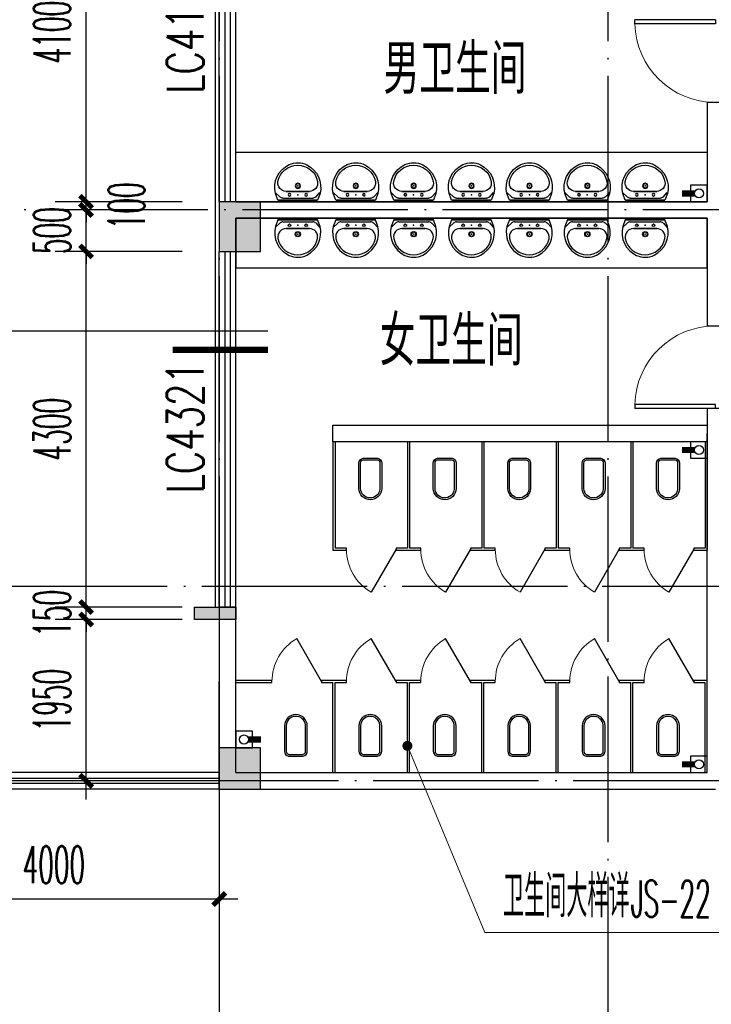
# Model space of a CAD drawing. Extents: x 1779708 to 7299578, y -1121471 to 88434.
# Tile 353 of 656: x 4707504 to 4715867, y -1050643 to -1038743. Entities that reach past the tile are written whole.
import ezdxf

# ---------------------------------------------------------------- set-up
doc = ezdxf.new("R2010")
doc.units = 0
doc.header["$LTSCALE"] = 1000
doc.header["$MEASUREMENT"] = 0
doc.linetypes.add('DASH', pattern=[0.35, 0.25, -0.1])
doc.linetypes.add('DOTE', pattern=[2.42, 2, -0.2, 0.02, -0.2])
doc.layers.get('0').update_dxf_attribs({"linetype": 'CONTINUOUS'})
doc.layers.get('Defpoints').update_dxf_attribs({"linetype": 'CONTINUOUS'})
for name, color, linetype in [('11111111111111111111111111111', 50, 'DASH'), ('DIM_IDEN', 3, 'CONTINUOUS'), ('DIM_污水', 3, 'CONTINUOUS'), ('DOTE', 1, 'DOTE'), ('LATRINE', 6, 'CONTINUOUS'), ('LVTRY', 6, 'CONTINUOUS'), ('P_PS_DIM', 1, 'CONTINUOUS'), ('PIPE-污水', 2, 'CONTINUOUS'), ('PUB_DIM', 3, 'CONTINUOUS'), ('PUB_TEXT', 7, 'CONTINUOUS'), ('SPACE', 7, 'CONTINUOUS'), ('WALL', 255, 'CONTINUOUS'), ('WINDOW', 2, 'CONTINUOUS'), ('WINDOW_TEXT', 7, 'CONTINUOUS'), ('修改', 6, 'CONTINUOUS'), ('墙柱', 2, 'CONTINUOUS'), ('室外构件', 4, 'CONTINUOUS'), ('栏杆', 6, 'CONTINUOUS'), ('看线', 3, 'CONTINUOUS')]:
    doc.layers.add(name, color=color, linetype=linetype)
doc.layers.add('DIM_ELEV', color=3, linetype='CONTINUOUS', lineweight=13)
doc.styles.add('_TCH_DIM', font='SIMPLEX.shx', dxfattribs={"width": 0.7, "bigfont": 'GBCBIG.shx'})
doc.styles.add('_TCH_DIM_T3', font='SIMPLEX.shx', dxfattribs={"width": 0.494118, "bigfont": 'GBCBIG.shx'})
doc.styles.add('_TCH_SPACE', font='SIMPLEX', dxfattribs={"height": 5, "bigfont": 'GBCBIG'})
doc.styles.add('_TCH_WINDOW', font='SIMPLEX', dxfattribs={"height": 3.5, "bigfont": 'GBCBIG'})
doc.dimstyles.new('_TCH_ARCH&&150', dxfattribs={"dimtxt": 446.25, "dimasz": 150, "dimexe": 375, "dimexo": 450, "dimgap": 189.375, "dimtad": 1, "dimdec": 0, "dimzin": 0, "dimdsep": 46, "dimtxsty": '_TCH_DIM_T3', "dimblk": 'ARCHTICK', "dimcen": 0.09, "dimdle": 225, "dimclrt": 7, "dimazin": 2, "dimtfac": 1, "dimtdec": 0, "dimtix": 1, "dimtmove": 2, "dimatfit": 3, "dimfxl": 250, "dimtolj": 1, "dimtzin": 0, "dimarcsym": 0})

# ---------------------------------------------------------------- blocks, each defined once
blk = doc.blocks.new('A$C159220C3')
at = {"layer": 'DOTE'}
for p, q in [((17600, 149200), (17600, 7200)), ((22300, 149200), (22300, 7200)), ((34400, 29000), (7200, 29000)), ((36330, 24450), (7200, 24450)), ((86800, 22100), (7200, 22100))]:
    blk.add_line(p, q, dxfattribs=at)
blk = doc.blocks.new('A$C606A0922')
at = {"layer": '墙柱'}
h = blk.add_hatch(color=256, dxfattribs=at)
h.paths.add_polyline_path([(24950, 87000), (25450, 87000), (25450, 87500), (24950, 87500)])
h.paths.add_polyline_path([(66900, 125200), (67500, 125200), (67500, 124600), (66900, 124600)])
h.paths.add_polyline_path([(16600, 125200), (17100, 125200), (17100, 124700), (16600, 124700)])
h.paths.add_polyline_path([(27130, 122900), (27130, 122600), (26430, 122600), (26430, 122900)])
h.paths.add_polyline_path([(54500, 138000), (55000, 138000), (55000, 137500), (54500, 137500)])
h.paths.add_polyline_path([(16600, 87000), (17100, 87000), (17100, 87500), (16600, 87500)])
h.paths.add_polyline_path([(42000, 96300), (42500, 96300), (42500, 96800), (42000, 96800)])
h.paths.add_polyline_path([(58500, 105100), (59000, 105100), (59000, 105600), (58500, 105600)])
h.paths.add_polyline_path([(13000, 93250), (13500, 93250), (13500, 93750), (13000, 93750)])
h.paths.add_polyline_path([(66700, 100900), (67200, 100900), (67200, 101400), (66700, 101400)])
h.paths.add_polyline_path([(20700, 118600), (21200, 118600), (21200, 118100), (20700, 118100)])
h.paths.add_polyline_path([(20700, 112000), (21200, 112000), (21200, 111500), (20700, 111500)])
h.paths.add_polyline_path([(13000, 106150), (13500, 106150), (13500, 105650), (13000, 105650)])
h.paths.add_polyline_path([(20700, 99800), (21200, 99800), (21200, 100300), (20700, 100300)])
h.paths.add_polyline_path([(13000, 87000), (13500, 87000), (13500, 87500), (13000, 87500)])
h.paths.add_polyline_path([(74900, 125200), (75600, 125200), (75600, 124600), (74900, 124600)])
h.paths.add_polyline_path([(54900, 113500), (54400, 113500), (54400, 113000), (54900, 113000)])
h.paths.add_polyline_path([(74900, 96300), (75600, 96300), (75600, 96800), (74900, 96800)])
h.paths.add_polyline_path([(500, 93250), (1000, 93250), (1000, 93750), (500, 93750)])
h.paths.add_polyline_path([(500, 106150), (1000, 106150), (1000, 105650), (500, 105650)])
h.paths.add_polyline_path([(8400, 125200), (8900, 125200), (8900, 124700), (8400, 124700)])
h.paths.add_polyline_path([(66900, 113600), (67500, 113600), (67500, 113000), (66900, 113000)])
h.paths.add_polyline_path([(74900, 113000), (75600, 113000), (75600, 113600), (74900, 113600)])
h.paths.add_polyline_path([(58500, 113000), (59100, 113000), (59100, 113600), (58500, 113600)])
h.paths.add_polyline_path([(66700, 105100), (67200, 105100), (67200, 105600), (66700, 105600)])
h.paths.add_polyline_path([(54400, 105100), (54900, 105100), (54900, 105600), (54400, 105600)])
h.paths.add_polyline_path([(50150, 125200), (50650, 125200), (50650, 124700), (50150, 124700)])
h.paths.add_polyline_path([(46200, 87000), (46700, 87000), (46700, 87500), (46200, 87500)])
h.paths.add_polyline_path([(42500, 99800), (42000, 99800), (42000, 100300), (42500, 100300)])
h.paths.add_polyline_path([(42500, 87000), (42000, 87000), (42000, 87500), (42500, 87500)])
h.paths.add_polyline_path([(24900, 99800), (25400, 99800), (25400, 100300), (24900, 100300)])
h.paths.add_polyline_path([(20700, 106150), (21200, 106150), (21200, 105650), (20700, 105650)])
h.paths.add_polyline_path([(13000, 100300), (13500, 100300), (13500, 99800), (13000, 99800)])
h.paths.add_polyline_path([(16600, 112000), (17100, 112000), (17100, 111500), (16600, 111500)])
h.paths.add_polyline_path([(8200, 112000), (8700, 112000), (8700, 111500), (8200, 111500)])
h.paths.add_polyline_path([(500, 112000), (1000, 112000), (1000, 111500), (500, 111500)])
h.paths.add_polyline_path([(16600, 118600), (17100, 118600), (17100, 118100), (16600, 118100)])
h.paths.add_polyline_path([(8400, 118700), (8900, 118700), (8900, 118100), (8400, 118100)])
h.paths.add_polyline_path([(74900, 99500), (75600, 99500), (75600, 100000), (74900, 100000)])
h.paths.add_polyline_path([(75100, 87000), (75600, 87000), (75600, 87500), (75100, 87500)])
h.paths.add_polyline_path([(66900, 96200), (67500, 96200), (67500, 96800), (66900, 96800)])
h.paths.add_polyline_path([(66950, 87000), (67450, 87000), (67450, 87500), (66950, 87500)])
h.paths.add_polyline_path([(58500, 96200), (59100, 96200), (59100, 96800), (58500, 96800)])
h.paths.add_polyline_path([(58550, 87000), (59050, 87000), (59050, 87500), (58550, 87500)])
h.paths.add_polyline_path([(50150, 99800), (50650, 99800), (50650, 100300), (50150, 100300)])
h.paths.add_polyline_path([(50150, 96300), (50650, 96300), (50650, 96800), (50150, 96800)])
h.paths.add_polyline_path([(50150, 87000), (50650, 87000), (50650, 87500), (50150, 87500)])
h.paths.add_polyline_path([(33100, 99800), (33600, 99800), (33600, 100300), (33100, 100300)])
h.paths.add_polyline_path([(33100, 96300), (33600, 96300), (33600, 96800), (33100, 96800)])
h.paths.add_polyline_path([(24900, 96300), (25400, 96300), (25400, 96800), (24900, 96800)])
h.paths.add_polyline_path([(500, 99800), (1000, 99800), (1000, 100300), (500, 100300)])
h.paths.add_polyline_path([(16600, 96300), (17100, 96300), (17100, 96800), (16600, 96800)])
h.paths.add_polyline_path([(33100, 87000), (33600, 87000), (33600, 87500), (33100, 87500)])
h.paths.add_polyline_path([(500, 87000), (1000, 87000), (1000, 87500), (500, 87500)])
h.paths.add_polyline_path([(74900, 128700), (75600, 128700), (75600, 128200), (74900, 128200)])
h.paths.add_polyline_path([(74900, 138000), (75600, 138000), (75600, 137500), (74900, 137500)])
h.paths.add_polyline_path([(66950, 128700), (67450, 128700), (67450, 128200), (66950, 128200)])
h.paths.add_polyline_path([(66950, 138000), (67450, 138000), (67450, 137500), (66950, 137500)])
h.paths.add_polyline_path([(58500, 125200), (59100, 125200), (59100, 124600), (58500, 124600)])
h.paths.add_polyline_path([(58550, 128700), (59050, 128700), (59050, 128200), (58550, 128200)])
h.paths.add_polyline_path([(58550, 138000), (59050, 138000), (59050, 137500), (58550, 137500)])
h.paths.add_polyline_path([(50150, 128700), (50650, 128700), (50650, 128200), (50150, 128200)])
h.paths.add_polyline_path([(50150, 138000), (50650, 138000), (50650, 137500), (50150, 137500)])
h.paths.add_polyline_path([(42000, 125200), (42500, 125200), (42500, 124700), (42000, 124700)])
h.paths.add_polyline_path([(42000, 128700), (42500, 128700), (42500, 128200), (42000, 128200)])
h.paths.add_polyline_path([(33100, 125200), (33600, 125200), (33600, 124700), (33100, 124700)])
h.paths.add_polyline_path([(25060, 125200), (25660, 125200), (25660, 124800), (25060, 124800)])
h.paths.add_polyline_path([(33100, 128700), (33600, 128700), (33600, 128200), (33100, 128200)])
h.paths.add_polyline_path([(24950, 128700), (25450, 128700), (25450, 128200), (24950, 128200)])
h.paths.add_polyline_path([(0, 125500), (700, 125500), (700, 125000), (0, 125000)])
h.paths.add_polyline_path([(0, 128700), (700, 128700), (700, 128200), (0, 128200)])
h.paths.add_polyline_path([(8150, 128700), (8650, 128700), (8650, 128200), (8150, 128200)])
h.paths.add_polyline_path([(16550, 128700), (17050, 128700), (17050, 128200), (16550, 128200)])
h.paths.add_polyline_path([(42000, 138000), (42500, 138000), (42500, 137500), (42000, 137500)])
h.paths.add_polyline_path([(33100, 138000), (33600, 138000), (33600, 137500), (33100, 137500)])
h.paths.add_polyline_path([(24950, 138000), (25450, 138000), (25450, 137500), (24950, 137500)])
h.paths.add_polyline_path([(16550, 138000), (17050, 138000), (17050, 137500), (16550, 137500)])
h.paths.add_polyline_path([(8150, 138000), (8650, 138000), (8650, 137500), (8150, 137500)])
h.paths.add_polyline_path([(0, 138000), (500, 138000), (500, 137500), (0, 137500)])
h.paths.add_polyline_path([(24950, 51000), (25450, 51000), (25450, 50500), (24950, 50500)])
h.paths.add_polyline_path([(66900, 12800), (67500, 12800), (67500, 13400), (66900, 13400)])
h.paths.add_polyline_path([(16600, 12800), (17100, 12800), (17100, 13300), (16600, 13300)])
h.paths.add_polyline_path([(27130, 15100), (27130, 15400), (26430, 15400), (26430, 15100)])
h.paths.add_polyline_path([(54500, 0), (55000, 0), (55000, 500), (54500, 500)])
h.paths.add_polyline_path([(16600, 51000), (17100, 51000), (17100, 50500), (16600, 50500)])
h.paths.add_polyline_path([(42000, 41700), (42500, 41700), (42500, 41200), (42000, 41200)])
h.paths.add_polyline_path([(58500, 32900), (59000, 32900), (59000, 32400), (58500, 32400)])
h.paths.add_polyline_path([(13000, 44750), (13500, 44750), (13500, 44250), (13000, 44250)])
h.paths.add_polyline_path([(66700, 37100), (67200, 37100), (67200, 36600), (66700, 36600)])
h.paths.add_polyline_path([(20700, 19400), (21200, 19400), (21200, 19900), (20700, 19900)])
h.paths.add_polyline_path([(20700, 26000), (21200, 26000), (21200, 26500), (20700, 26500)])
h.paths.add_polyline_path([(13000, 31850), (13500, 31850), (13500, 32350), (13000, 32350)])
h.paths.add_polyline_path([(20700, 38200), (21200, 38200), (21200, 37700), (20700, 37700)])
h.paths.add_polyline_path([(13000, 51000), (13500, 51000), (13500, 50500), (13000, 50500)])
h.paths.add_polyline_path([(74900, 12800), (75600, 12800), (75600, 13400), (74900, 13400)])
h.paths.add_polyline_path([(54900, 24500), (54400, 24500), (54400, 25000), (54900, 25000)])
h.paths.add_polyline_path([(74900, 41700), (75600, 41700), (75600, 41200), (74900, 41200)])
h.paths.add_polyline_path([(500, 44750), (1000, 44750), (1000, 44250), (500, 44250)])
h.paths.add_polyline_path([(500, 31850), (1000, 31850), (1000, 32350), (500, 32350)])
h.paths.add_polyline_path([(8400, 12800), (8900, 12800), (8900, 13300), (8400, 13300)])
h.paths.add_polyline_path([(66900, 24400), (67500, 24400), (67500, 25000), (66900, 25000)])
h.paths.add_polyline_path([(74900, 25000), (75600, 25000), (75600, 24400), (74900, 24400)])
h.paths.add_polyline_path([(58500, 25000), (59100, 25000), (59100, 24400), (58500, 24400)])
h.paths.add_polyline_path([(66700, 32900), (67200, 32900), (67200, 32400), (66700, 32400)])
h.paths.add_polyline_path([(54400, 32900), (54900, 32900), (54900, 32400), (54400, 32400)])
h.paths.add_polyline_path([(50150, 12800), (50650, 12800), (50650, 13300), (50150, 13300)])
h.paths.add_polyline_path([(46200, 51000), (46700, 51000), (46700, 50500), (46200, 50500)])
h.paths.add_polyline_path([(42500, 38200), (42000, 38200), (42000, 37700), (42500, 37700)])
h.paths.add_polyline_path([(42500, 51000), (42000, 51000), (42000, 50500), (42500, 50500)])
h.paths.add_polyline_path([(24900, 38200), (25400, 38200), (25400, 37700), (24900, 37700)])
h.paths.add_polyline_path([(20700, 31850), (21200, 31850), (21200, 32350), (20700, 32350)])
h.paths.add_polyline_path([(13000, 37700), (13500, 37700), (13500, 38200), (13000, 38200)])
h.paths.add_polyline_path([(16600, 26000), (17100, 26000), (17100, 26500), (16600, 26500)])
h.paths.add_polyline_path([(8200, 26000), (8700, 26000), (8700, 26500), (8200, 26500)])
h.paths.add_polyline_path([(500, 26000), (1000, 26000), (1000, 26500), (500, 26500)])
h.paths.add_polyline_path([(16600, 19400), (17100, 19400), (17100, 19900), (16600, 19900)])
h.paths.add_polyline_path([(8400, 19300), (8900, 19300), (8900, 19900), (8400, 19900)])
h.paths.add_polyline_path([(74900, 38500), (75600, 38500), (75600, 38000), (74900, 38000)])
h.paths.add_polyline_path([(75100, 51000), (75600, 51000), (75600, 50500), (75100, 50500)])
h.paths.add_polyline_path([(66900, 41800), (67500, 41800), (67500, 41200), (66900, 41200)])
h.paths.add_polyline_path([(66950, 51000), (67450, 51000), (67450, 50500), (66950, 50500)])
h.paths.add_polyline_path([(58500, 41800), (59100, 41800), (59100, 41200), (58500, 41200)])
h.paths.add_polyline_path([(58550, 51000), (59050, 51000), (59050, 50500), (58550, 50500)])
h.paths.add_polyline_path([(50150, 38200), (50650, 38200), (50650, 37700), (50150, 37700)])
h.paths.add_polyline_path([(50150, 41700), (50650, 41700), (50650, 41200), (50150, 41200)])
h.paths.add_polyline_path([(50150, 51000), (50650, 51000), (50650, 50500), (50150, 50500)])
h.paths.add_polyline_path([(33100, 38200), (33600, 38200), (33600, 37700), (33100, 37700)])
h.paths.add_polyline_path([(33100, 41700), (33600, 41700), (33600, 41200), (33100, 41200)])
h.paths.add_polyline_path([(24900, 41700), (25400, 41700), (25400, 41200), (24900, 41200)])
h.paths.add_polyline_path([(500, 38200), (1000, 38200), (1000, 37700), (500, 37700)])
h.paths.add_polyline_path([(16600, 41700), (17100, 41700), (17100, 41200), (16600, 41200)])
h.paths.add_polyline_path([(33100, 51000), (33600, 51000), (33600, 50500), (33100, 50500)])
h.paths.add_polyline_path([(500, 51000), (1000, 51000), (1000, 50500), (500, 50500)])
h.paths.add_polyline_path([(74900, 9300), (75600, 9300), (75600, 9800), (74900, 9800)])
h.paths.add_polyline_path([(74900, 0), (75600, 0), (75600, 500), (74900, 500)])
h.paths.add_polyline_path([(66950, 9300), (67450, 9300), (67450, 9800), (66950, 9800)])
h.paths.add_polyline_path([(66950, 0), (67450, 0), (67450, 500), (66950, 500)])
h.paths.add_polyline_path([(58500, 12800), (59100, 12800), (59100, 13400), (58500, 13400)])
h.paths.add_polyline_path([(58550, 9300), (59050, 9300), (59050, 9800), (58550, 9800)])
h.paths.add_polyline_path([(58550, 0), (59050, 0), (59050, 500), (58550, 500)])
h.paths.add_polyline_path([(50150, 9300), (50650, 9300), (50650, 9800), (50150, 9800)])
h.paths.add_polyline_path([(50150, 0), (50650, 0), (50650, 500), (50150, 500)])
h.paths.add_polyline_path([(42000, 12800), (42500, 12800), (42500, 13300), (42000, 13300)])
h.paths.add_polyline_path([(42000, 9300), (42500, 9300), (42500, 9800), (42000, 9800)])
h.paths.add_polyline_path([(33100, 12800), (33600, 12800), (33600, 13300), (33100, 13300)])
h.paths.add_polyline_path([(25060, 12800), (25660, 12800), (25660, 13200), (25060, 13200)])
h.paths.add_polyline_path([(33100, 9300), (33600, 9300), (33600, 9800), (33100, 9800)])
h.paths.add_polyline_path([(24950, 9300), (25450, 9300), (25450, 9800), (24950, 9800)])
h.paths.add_polyline_path([(0, 12500), (700, 12500), (700, 13000), (0, 13000)])
h.paths.add_polyline_path([(0, 9300), (700, 9300), (700, 9800), (0, 9800)])
h.paths.add_polyline_path([(8150, 9300), (8650, 9300), (8650, 9800), (8150, 9800)])
h.paths.add_polyline_path([(16550, 9300), (17050, 9300), (17050, 9800), (16550, 9800)])
h.paths.add_polyline_path([(42000, 0), (42500, 0), (42500, 500), (42000, 500)])
h.paths.add_polyline_path([(33100, 0), (33600, 0), (33600, 500), (33100, 500)])
h.paths.add_polyline_path([(24950, 0), (25450, 0), (25450, 500), (24950, 500)])
h.paths.add_polyline_path([(16550, 0), (17050, 0), (17050, 500), (16550, 500)])
h.paths.add_polyline_path([(8150, 0), (8650, 0), (8650, 500), (8150, 500)])
h.paths.add_polyline_path([(0, 0), (500, 0), (500, 500), (0, 500)])
for points in [[(8400, 19300), (8900, 19300), (8900, 19900), (8400, 19900)], [(8400, 12800), (8900, 12800), (8900, 13300), (8400, 13300)]]:
    blk.add_lwpolyline(points, close=True, dxfattribs=at)
blk = doc.blocks.new('a1')
at = {"layer": '11111111111111111111111111111'}
for p, q in [((59122, 49136), (59122, 48936)), ((59322, 49136), (59122, 49136)), ((59322, 48936), (59322, 49136)), ((59122, 48936), (59322, 48936))]:
    blk.add_line(p, q, dxfattribs=at)
blk = doc.blocks.new('$TCHSYS$APDOOR2D')
blk.add_line((0.5, 0), (0, 0.866))
at = {"lineweight": 13}
blk.add_arc((0.5, 0), 1, 120, 180, dxfattribs=at)
blk = doc.blocks.new('$lvtry$00000178')
at = {"color": 0}
for p, q in [((-238, 0), (238, 0)), ((-214, -36), (-272, -91)), ((-180, -23), (180, -23)), ((-142, -105), (140, -105)), ((140, -105), (-142, -105)), ((216, -37), (268, -91))]:
    blk.add_line(p, q, dxfattribs=at)
blk.add_lwpolyline([(-104, -430, 0.224698), (110, -425, 0.348046), (269, -79), (239, 0), (-241, 0), (-271, -79, 0.356844)], format="xyb", close=True, dxfattribs=at)
for centre, radius in [((-100, -65), 16.3), ((100, -65), 16.3), ((1, -172), 31.6)]:
    blk.add_circle(centre, radius, dxfattribs=at)
at = {"color": 0, "lineweight": 13}
blk.add_circle((1, -172), 23, dxfattribs=at)
at = {"color": 0}
for centre, radius, start, end in [((-142, -205), 100, 90, 190.5602), ((-180, -73), 50, 90, 133.181), ((140, -205), 100, 349.4398, 90), ((180, -73), 50, 44.5607, 90), ((-1, -179), 243, 190.5602, 349.4398)]:
    blk.add_arc(centre, radius, start, end, dxfattribs=at)
for p in [(0, -65), (1, -172)]:
    blk.add_point(p, dxfattribs=at)
blk = doc.blocks.new('$WINLIB2D$00000001')
at = {"color": 0}
for points in [[(-0.5, 0.5), (-0.5, -0.5)], [(-0.5, 0.5), (0.5, 0.5)], [(0.5, -0.5), (0.5, 0.5)], [(0.5, 0.1667), (-0.5, 0.1667)], [(0.5, -0.1667), (-0.5, -0.1667)], [(-0.5, -0.5), (0.5, -0.5)]]:
    blk.add_lwpolyline(points, dxfattribs=at)
blk = doc.blocks.new('$DorLib2D$00000001')
for p, q in [((0.45, 0.975), (0.5, 0.975)), ((0.45, 0), (0.45, 0.975)), ((0.5, 0), (0.5, 0.975)), ((0.5, 0), (0.45, 0))]:
    blk.add_line(p, q)
at = {"lineweight": 13}
blk.add_arc((0.475, 0), 0.975, 91.4693, 180, dxfattribs=at)
blk = doc.blocks.new('_ArchTick')
at = {"color": 0, "linetype": 'ByBlock', "const_width": 0.4}
blk.add_lwpolyline([(-0.5, -0.5), (0.5, 0.5)], dxfattribs=at)
blk = doc.blocks.new('*D5670')
at = {"layer": 'Defpoints', "color": 0, "transparency": 16777216}
for p in [(4705917, -1047943), (4709917, -1047943), (4709917, -1049370)]:
    blk.add_point(p, dxfattribs=at)
at = {"layer": 'PUB_DIM', "color": 0, "lineweight": -2, "transparency": 16777216}
for p, q in [((4705917, -1048393), (4705917, -1049745)), ((4709917, -1048393), (4709917, -1049745)), ((4705692, -1049370), (4710142, -1049370))]:
    blk.add_line(p, q, dxfattribs=at)
at = {"layer": 'PUB_DIM', "color": 0, "lineweight": -2, "transparency": 16777216, "xscale": 150, "yscale": 150, "zscale": 150, "rotation": 180}
blk.add_blockref('_ArchTick', (4705917, -1049370), dxfattribs=at)
at = {"layer": 'PUB_DIM', "color": 0, "lineweight": -2, "transparency": 16777216, "xscale": 150, "yscale": 150, "zscale": 150}
blk.add_blockref('_ArchTick', (4709917, -1049370), dxfattribs=at)
at = {"layer": 'PUB_DIM', "color": 7, "transparency": 16777216, "insert": (4707917, -1048957), "char_height": 446.2, "attachment_point": 5, "style": '_TCH_DIM_T3'}
blk.add_mtext('\\A1;4000', dxfattribs=at)
blk = doc.blocks.new('*D6751')
at = {"layer": 'Defpoints', "color": 0, "transparency": 16777216}
for p in [(4708307, -1045993), (4709917, -1045993), (4709917, -1047943)]:
    blk.add_point(p, dxfattribs=at)
at = {"layer": 'PUB_DIM', "color": 0, "lineweight": -2, "transparency": 16777216}
for p, q in [((4708307, -1048168), (4708307, -1045768)), ((4709467, -1045993), (4707932, -1045993)), ((4709467, -1047943), (4707932, -1047943))]:
    blk.add_line(p, q, dxfattribs=at)
at = {"layer": 'PUB_DIM', "color": 0, "lineweight": -2, "transparency": 16777216, "xscale": 150, "yscale": 150, "zscale": 150}
for p, rotation in [((4708307, -1045993), 90), ((4708307, -1047943), 270)]:
    blk.add_blockref('_ArchTick', p, dxfattribs=dict(at, rotation=rotation))
at = {"layer": 'PUB_DIM', "color": 7, "transparency": 16777216, "insert": (4707895, -1046968), "char_height": 446.2, "attachment_point": 5, "rotation": 90, "style": '_TCH_DIM_T3'}
blk.add_mtext('\\A1;1950', dxfattribs=at)
blk = doc.blocks.new('*D6752')
at = {"layer": 'Defpoints', "color": 0, "transparency": 16777216}
for p in [(4708307, -1045843), (4709917, -1045843), (4709917, -1045993)]:
    blk.add_point(p, dxfattribs=at)
at = {"layer": 'PUB_DIM', "color": 0, "lineweight": -2, "transparency": 16777216}
for p, q in [((4708307, -1045843), (4708307, -1045693)), ((4709467, -1045843), (4707932, -1045843)), ((4708307, -1045993), (4708307, -1045843)), ((4709467, -1045993), (4707932, -1045993)), ((4708307, -1045993), (4708307, -1046143))]:
    blk.add_line(p, q, dxfattribs=at)
at = {"layer": 'PUB_DIM', "color": 0, "lineweight": -2, "transparency": 16777216, "xscale": 150, "yscale": 150, "zscale": 150}
for p, rotation in [((4708307, -1045843), 270), ((4708307, -1045993), 90)]:
    blk.add_blockref('_ArchTick', p, dxfattribs=dict(at, rotation=rotation))
at = {"layer": 'PUB_DIM', "color": 7, "transparency": 16777216, "insert": (4707895, -1045918), "char_height": 446.2, "attachment_point": 5, "rotation": 90, "style": '_TCH_DIM_T3'}
blk.add_mtext('\\A1;150', dxfattribs=at)
blk = doc.blocks.new('*D6753')
at = {"layer": 'Defpoints', "color": 0, "transparency": 16777216}
for p in [(4708307, -1041543), (4709917, -1041543), (4709917, -1045843)]:
    blk.add_point(p, dxfattribs=at)
at = {"layer": 'PUB_DIM', "color": 0, "lineweight": -2, "transparency": 16777216}
for p, q in [((4708307, -1046068), (4708307, -1041318)), ((4709467, -1041543), (4707932, -1041543)), ((4709467, -1045843), (4707932, -1045843))]:
    blk.add_line(p, q, dxfattribs=at)
at = {"layer": 'PUB_DIM', "color": 0, "lineweight": -2, "transparency": 16777216, "xscale": 150, "yscale": 150, "zscale": 150}
for p, rotation in [((4708307, -1041543), 90), ((4708307, -1045843), 270)]:
    blk.add_blockref('_ArchTick', p, dxfattribs=dict(at, rotation=rotation))
at = {"layer": 'PUB_DIM', "color": 7, "transparency": 16777216, "insert": (4707895, -1043693), "char_height": 446.2, "attachment_point": 5, "rotation": 90, "style": '_TCH_DIM_T3'}
blk.add_mtext('\\A1;4300', dxfattribs=at)
blk = doc.blocks.new('*D6754')
at = {"layer": 'Defpoints', "color": 0, "transparency": 16777216}
for p in [(4708307, -1041043), (4709917, -1041043), (4709917, -1041543)]:
    blk.add_point(p, dxfattribs=at)
at = {"layer": 'PUB_DIM', "color": 0, "lineweight": -2, "transparency": 16777216}
for p, q in [((4708307, -1041043), (4708307, -1040893)), ((4709467, -1041043), (4707932, -1041043)), ((4708307, -1041543), (4708307, -1041043)), ((4709467, -1041543), (4707932, -1041543)), ((4708307, -1041543), (4708307, -1041693))]:
    blk.add_line(p, q, dxfattribs=at)
at = {"layer": 'PUB_DIM', "color": 0, "lineweight": -2, "transparency": 16777216, "xscale": 150, "yscale": 150, "zscale": 150}
for p, rotation in [((4708307, -1041043), 270), ((4708307, -1041543), 90)]:
    blk.add_blockref('_ArchTick', p, dxfattribs=dict(at, rotation=rotation))
at = {"layer": 'PUB_DIM', "color": 7, "transparency": 16777216, "insert": (4707895, -1041293), "char_height": 446.2, "attachment_point": 5, "rotation": 90, "style": '_TCH_DIM_T3'}
blk.add_mtext('\\A1;500', dxfattribs=at)
blk = doc.blocks.new('*D6755')
at = {"layer": 'Defpoints', "color": 0, "transparency": 16777216}
for p in [(4708307, -1040943), (4709917, -1040943), (4709917, -1041043)]:
    blk.add_point(p, dxfattribs=at)
at = {"layer": 'PUB_DIM', "color": 0, "lineweight": -2, "transparency": 16777216}
for p, q in [((4708307, -1040943), (4708307, -1040793)), ((4709467, -1040943), (4707932, -1040943)), ((4708307, -1041043), (4708307, -1040943)), ((4709467, -1041043), (4707932, -1041043)), ((4708307, -1041043), (4708307, -1041193))]:
    blk.add_line(p, q, dxfattribs=at)
at = {"layer": 'PUB_DIM', "color": 0, "lineweight": -2, "transparency": 16777216, "xscale": 150, "yscale": 150, "zscale": 150}
for p, rotation in [((4708307, -1040943), 270), ((4708307, -1041043), 90)]:
    blk.add_blockref('_ArchTick', p, dxfattribs=dict(at, rotation=rotation))
at = {"layer": 'PUB_DIM', "color": 7, "transparency": 16777216, "insert": (4708795, -1040993), "char_height": 446.2, "attachment_point": 5, "rotation": 90, "style": '_TCH_DIM_T3'}
blk.add_mtext('\\A1;100', dxfattribs=at)
blk = doc.blocks.new('*D6756')
at = {"layer": 'Defpoints', "color": 0, "transparency": 16777216}
for p in [(4708307, -1036843), (4709917, -1036843), (4709917, -1040943)]:
    blk.add_point(p, dxfattribs=at)
at = {"layer": 'PUB_DIM', "color": 0, "lineweight": -2, "transparency": 16777216}
for p, q in [((4708307, -1041168), (4708307, -1036618)), ((4709467, -1036843), (4707932, -1036843)), ((4709467, -1040943), (4707932, -1040943))]:
    blk.add_line(p, q, dxfattribs=at)
at = {"layer": 'PUB_DIM', "color": 0, "lineweight": -2, "transparency": 16777216, "xscale": 150, "yscale": 150, "zscale": 150}
for p, rotation in [((4708307, -1036843), 90), ((4708307, -1040943), 270)]:
    blk.add_blockref('_ArchTick', p, dxfattribs=dict(at, rotation=rotation))
at = {"layer": 'PUB_DIM', "color": 7, "transparency": 16777216, "insert": (4707895, -1038893), "char_height": 446.2, "attachment_point": 5, "rotation": 90, "style": '_TCH_DIM_T3'}
blk.add_mtext('\\A1;4100', dxfattribs=at)
blk = doc.blocks.new('$plan$00001612')
for points in [[(135, 138), (442, 138, -0.388189), (501, 88), (501, -88, -0.388189), (442, -138), (135, -138, -0.97895)], [(443, -116), (125, -116, -0.936623), (135, 117), (443, 117, -0.381636), (480, 86), (480, -86, -0.399536)]]:
    blk.add_lwpolyline(points, format="xyb", close=True)
blk.add_lwpolyline([(195, 117, 0, 0, 0.440649), (186, 108, 0, 0, 0), (185, -106, 0, 0, 0.411645), (194, -115, 1.5, 1.5, 0)], format="xyseb")

msp = doc.modelspace()

# ---------------------------------------------------------------- hatches: boundary and pattern name
at = {"layer": 'WALL'}
msp.add_hatch(color=256, dxfattribs=at).paths.add_polyline_path([(4709617.1, -1045993.3), (4709617.1, -1045843.3), (4710117.1, -1045843.3), (4710117.1, -1045993.3)])

# ---------------------------------------------------------------- linework, layer by layer
at = {"layer": 'DIM_ELEV'}
for p, q in [((4712192.1, -1047519.6), (4713127.8, -1049776.9)), ((4713127.8, -1049776.9), (4716061.7, -1049776.9))]:
    msp.add_line(p, q, dxfattribs=at)
at = {"layer": 'DIM_ELEV', "const_width": 60}
msp.add_lwpolyline([(4712180.6, -1047491.9, 1), (4712203.6, -1047547.4, 1)], format="xyb", close=True, dxfattribs=at)
at = {"layer": 'DIM_IDEN'}
msp.add_line((4710505.1, -1042509.5), (4694144, -1042509.5), dxfattribs=at)
at = {"layer": 'DIM_IDEN', "const_width": 75}
msp.add_lwpolyline([(4710505.1, -1042734.5), (4709352.4, -1042734.5)], dxfattribs=at)
at = {"layer": 'DIM_污水', "color": 2}
for centre in [(4715717.1, -1040843.3), (4715717.1, -1043943.3), (4710217.1, -1047443.3), (4715717.1, -1047743.3)]:
    msp.add_circle(centre, 55, dxfattribs=at)
at = {"layer": 'LATRINE'}
for p, q in [((4711292.1, -1043843.3), (4711292.1, -1045155.8)), ((4711317.1, -1043843.3), (4711292.1, -1043843.3)), ((4711317.1, -1043843.3), (4711317.1, -1045130.8)), ((4712192.1, -1043843.3), (4712192.1, -1045130.8)), ((4712217.1, -1043843.3), (4712192.1, -1043843.3)), ((4712217.1, -1043843.3), (4712217.1, -1045130.8)), ((4713092.1, -1043843.3), (4713092.1, -1045130.8)), ((4713117.1, -1043843.3), (4713092.1, -1043843.3)), ((4713117.1, -1043843.3), (4713117.1, -1045130.8)), ((4713992.1, -1043843.3), (4713992.1, -1045130.8)), ((4714017.1, -1043843.3), (4713992.1, -1043843.3)), ((4714017.1, -1043843.3), (4714017.1, -1045130.8)), ((4714892.1, -1043843.3), (4714892.1, -1045130.8)), ((4714917.1, -1043843.3), (4714892.1, -1043843.3)), ((4714917.1, -1043843.3), (4714917.1, -1045130.8)), ((4715792.1, -1043843.3), (4715792.1, -1045130.8)), ((4715817.1, -1043843.3), (4715792.1, -1043843.3)), ((4715817.1, -1043843.3), (4715817.1, -1045155.8)), ((4711292.1, -1045155.8), (4711454.6, -1045155.8)), ((4711454.6, -1045130.8), (4711317.1, -1045130.8)), ((4711454.6, -1045155.8), (4711454.6, -1045130.8)), ((4712192.1, -1045130.8), (4712054.6, -1045130.8)), ((4712054.6, -1045130.8), (4712054.6, -1045155.8)), ((4712054.6, -1045155.8), (4712204.6, -1045155.8)), ((4712204.6, -1045155.8), (4712354.6, -1045155.8)), ((4712354.6, -1045130.8), (4712217.1, -1045130.8)), ((4712354.6, -1045155.8), (4712354.6, -1045130.8)), ((4713092.1, -1045130.8), (4712954.6, -1045130.8)), ((4712954.6, -1045130.8), (4712954.6, -1045155.8)), ((4712954.6, -1045155.8), (4713104.6, -1045155.8)), ((4713104.6, -1045155.8), (4713254.6, -1045155.8)), ((4713254.6, -1045130.8), (4713117.1, -1045130.8)), ((4713254.6, -1045155.8), (4713254.6, -1045130.8)), ((4713992.1, -1045130.8), (4713854.6, -1045130.8)), ((4713854.6, -1045130.8), (4713854.6, -1045155.8)), ((4713854.6, -1045155.8), (4714004.6, -1045155.8)), ((4714004.6, -1045155.8), (4714154.6, -1045155.8)), ((4714154.6, -1045130.8), (4714017.1, -1045130.8)), ((4714154.6, -1045155.8), (4714154.6, -1045130.8)), ((4714892.1, -1045130.8), (4714754.6, -1045130.8)), ((4714754.6, -1045130.8), (4714754.6, -1045155.8)), ((4714754.6, -1045155.8), (4714904.6, -1045155.8)), ((4714904.6, -1045155.8), (4715054.6, -1045155.8)), ((4715054.6, -1045130.8), (4714917.1, -1045130.8)), ((4715054.6, -1045155.8), (4715054.6, -1045130.8)), ((4715792.1, -1045130.8), (4715654.6, -1045130.8)), ((4715654.6, -1045130.8), (4715654.6, -1045155.8)), ((4715654.6, -1045155.8), (4715817.1, -1045155.8)), ((4710554.6, -1046730.8), (4710117.1, -1046730.8)), ((4710117.1, -1046755.8), (4710554.6, -1046755.8)), ((4710554.6, -1046755.8), (4710554.6, -1046730.8)), ((4711304.6, -1046730.8), (4711154.6, -1046730.8)), ((4711154.6, -1046730.8), (4711154.6, -1046755.8)), ((4711154.6, -1046755.8), (4711292.1, -1046755.8)), ((4711292.1, -1047843.3), (4711292.1, -1046755.8)), ((4711454.6, -1046730.8), (4711304.6, -1046730.8)), ((4711317.1, -1047843.3), (4711317.1, -1046755.8)), ((4711317.1, -1046755.8), (4711454.6, -1046755.8)), ((4711454.6, -1046755.8), (4711454.6, -1046730.8)), ((4712204.6, -1046730.8), (4712054.6, -1046730.8)), ((4712054.6, -1046730.8), (4712054.6, -1046755.8)), ((4712054.6, -1046755.8), (4712192.1, -1046755.8)), ((4712192.1, -1047843.3), (4712192.1, -1046755.8)), ((4712354.6, -1046730.8), (4712204.6, -1046730.8)), ((4712217.1, -1047843.3), (4712217.1, -1046755.8)), ((4712217.1, -1046755.8), (4712354.6, -1046755.8)), ((4712354.6, -1046755.8), (4712354.6, -1046730.8)), ((4713104.6, -1046730.8), (4712954.6, -1046730.8)), ((4712954.6, -1046730.8), (4712954.6, -1046755.8)), ((4712954.6, -1046755.8), (4713092.1, -1046755.8)), ((4713092.1, -1047843.3), (4713092.1, -1046755.8)), ((4713254.6, -1046730.8), (4713104.6, -1046730.8)), ((4713117.1, -1047843.3), (4713117.1, -1046755.8)), ((4713117.1, -1046755.8), (4713254.6, -1046755.8)), ((4713254.6, -1046755.8), (4713254.6, -1046730.8)), ((4714004.6, -1046730.8), (4713854.6, -1046730.8)), ((4713854.6, -1046730.8), (4713854.6, -1046755.8)), ((4713854.6, -1046755.8), (4713992.1, -1046755.8)), ((4713992.1, -1047843.3), (4713992.1, -1046755.8)), ((4714154.6, -1046730.8), (4714004.6, -1046730.8)), ((4714017.1, -1047843.3), (4714017.1, -1046755.8)), ((4714017.1, -1046755.8), (4714154.6, -1046755.8)), ((4714154.6, -1046755.8), (4714154.6, -1046730.8)), ((4714904.6, -1046730.8), (4714754.6, -1046730.8)), ((4714754.6, -1046730.8), (4714754.6, -1046755.8)), ((4714754.6, -1046755.8), (4714892.1, -1046755.8)), ((4714892.1, -1047843.3), (4714892.1, -1046755.8)), ((4715054.6, -1046730.8), (4714904.6, -1046730.8)), ((4714917.1, -1047843.3), (4714917.1, -1046755.8)), ((4714917.1, -1046755.8), (4715054.6, -1046755.8)), ((4715054.6, -1046755.8), (4715054.6, -1046730.8)), ((4715817.1, -1046730.8), (4715654.6, -1046730.8)), ((4715654.6, -1046730.8), (4715654.6, -1046755.8)), ((4715654.6, -1046755.8), (4715792.1, -1046755.8)), ((4715792.1, -1047843.3), (4715792.1, -1046755.8)), ((4715817.1, -1047843.3), (4715817.1, -1046730.8)), ((4711292.1, -1047843.3), (4711317.1, -1047843.3)), ((4712192.1, -1047843.3), (4712217.1, -1047843.3)), ((4713092.1, -1047843.3), (4713117.1, -1047843.3)), ((4713992.1, -1047843.3), (4714017.1, -1047843.3)), ((4714892.1, -1047843.3), (4714917.1, -1047843.3)), ((4715792.1, -1047843.3), (4715817.1, -1047843.3))]:
    msp.add_line(p, q, dxfattribs=at)
at = {"layer": 'LVTRY'}
for points in [[(4715817.1, -1040943.3), (4710117.1, -1040943.3), (4710117.1, -1040343.3), (4715817.1, -1040343.3), (4715817.1, -1040943.3)], [(4715817.1, -1041143.3), (4710117.1, -1041143.3), (4710117.1, -1041743.3), (4715817.1, -1041743.3), (4715817.1, -1041143.3)]]:
    msp.add_lwpolyline(points, dxfattribs=at)
at = {"layer": 'PIPE-污水', "const_width": 75}
for points in [[(4715662.1, -1040843.3), (4715513, -1040843.3)], [(4715662.1, -1043943.3), (4715513, -1043943.3)], [(4710272.1, -1047443.3), (4710421.2, -1047443.3)], [(4715662.1, -1047743.3), (4715513, -1047743.3)]]:
    msp.add_lwpolyline(points, dxfattribs=at)
at = {"layer": 'WALL'}
for p, q in [((4716017.1, -1039743.3), (4715817.1, -1039743.3)), ((4715817.1, -1039743.3), (4715817.1, -1040943.3)), ((4710117.1, -1040943.3), (4709917.1, -1040943.3)), ((4709917.1, -1040943.3), (4709917.1, -1041043.3)), ((4710117.1, -1040943.3), (4715817.1, -1040943.3)), ((4709917.1, -1041043.3), (4709917.1, -1041543.3)), ((4710117.1, -1041143.3), (4715817.1, -1041143.3)), ((4710117.1, -1041543.3), (4710117.1, -1041143.3)), ((4715817.1, -1041143.3), (4715817.1, -1042443.3)), ((4709917.1, -1041543.3), (4710117.1, -1041543.3)), ((4715817.1, -1042443.3), (4716017.1, -1042443.3)), ((4716017.1, -1043443.3), (4715817.1, -1043443.3)), ((4715817.1, -1043443.3), (4715817.1, -1043743.3)), ((4715817.1, -1046043.3), (4715817.1, -1043743.3)), ((4710117.1, -1045843.3), (4709917.1, -1045843.3)), ((4709917.1, -1045843.3), (4709917.1, -1046743.3)), ((4710117.1, -1046743.3), (4710117.1, -1045843.3)), ((4715817.1, -1047843.3), (4715817.1, -1046043.3)), ((4709917.1, -1048043.3), (4709917.1, -1046743.3)), ((4710117.1, -1047843.3), (4710117.1, -1046743.3)), ((4710117.1, -1047843.3), (4715817.1, -1047843.3)), ((4709917.1, -1048043.3), (4715917.1, -1048043.3))]:
    msp.add_line(p, q, dxfattribs=at)
msp.add_lwpolyline([(4709617.1, -1045993.3), (4709617.1, -1045843.3), (4710117.1, -1045843.3), (4710117.1, -1045993.3), (4709617.1, -1045993.3)], dxfattribs=at)
at = {"layer": '室外构件'}
msp.add_lwpolyline([(4715817.1, -1043843.3), (4711292.1, -1043843.3), (4711292.1, -1043643.3), (4715817.1, -1043643.3)], close=True, dxfattribs=at)
at = {"layer": '栏杆'}
for p, q in [((4709917.1, -1047843.3), (4705917.1, -1047843.3)), ((4709917.1, -1048043.3), (4705917.1, -1048043.3))]:
    msp.add_line(p, q, dxfattribs=at)
for points in [[(4709917.1, -1047913.3), (4705917.1, -1047913.3)], [(4709917.1, -1047973.3), (4705917.1, -1047973.3)]]:
    msp.add_lwpolyline(points, dxfattribs=at)
at = {"layer": '看线', "color": 190}
msp.add_line((4709867.1, -1036843.3), (4709867.1, -1045843.3), dxfattribs=at)

# ---------------------------------------------------------------- block references
at = {"layer": 'LATRINE', "xscale": 600, "zscale": 25}
for p, yscale, rotation in [((4711754.6, -1045143.3), -600, 1.40872651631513e-07), ((4712654.6, -1045143.3), -600, 1.40872651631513e-07), ((4713554.6, -1045143.3), -600, 1.40872651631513e-07), ((4714454.6, -1045143.3), -600, 1.40872651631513e-07), ((4715354.6, -1045143.3), -600, 1.40872651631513e-07), ((4710854.6, -1046743.3), 600, 359.9999998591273), ((4711754.6, -1046743.3), 600, 359.9999998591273), ((4712654.6, -1046743.3), 600, 359.9999998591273), ((4713554.6, -1046743.3), 600, 359.9999998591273), ((4714454.6, -1046743.3), 600, 359.9999998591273), ((4715354.6, -1046743.3), 600, 359.9999998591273)]:
    msp.add_blockref('$TCHSYS$APDOOR2D', p, dxfattribs=dict(at, yscale=yscale, rotation=rotation))
at = {"layer": 'LVTRY', "yscale": -1}
for name, p, rotation in [('$lvtry$00000178', (4710867.1, -1040923.3), 8.057486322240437e-08), ('$lvtry$00000178', (4711567.1, -1040923.3), 8.057486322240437e-08), ('$lvtry$00000178', (4712267.1, -1040923.3), 8.057486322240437e-08), ('$lvtry$00000178', (4712967.1, -1040923.3), 8.057486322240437e-08), ('$lvtry$00000178', (4713667.1, -1040923.3), 8.057486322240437e-08), ('$lvtry$00000178', (4714367.1, -1040923.3), 8.057486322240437e-08), ('$lvtry$00000178', (4715067.1, -1040923.3), 8.057486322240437e-08), ('$plan$00001612', (4710843.6, -1047142.3), 270), ('$plan$00001612', (4711743.6, -1047142.3), 270), ('$plan$00001612', (4712643.6, -1047142.3), 270), ('$plan$00001612', (4713543.6, -1047142.3), 270), ('$plan$00001612', (4714443.6, -1047142.3), 270), ('$plan$00001612', (4715343.6, -1047142.3), 270)]:
    msp.add_blockref(name, p, dxfattribs=dict(at, rotation=rotation))
at = {"layer": 'LVTRY'}
for name, p, rotation in [('$lvtry$00000178', (4710867.1, -1041163.3), 359.9999999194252), ('$lvtry$00000178', (4711567.1, -1041163.3), 359.9999999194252), ('$lvtry$00000178', (4712267.1, -1041163.3), 359.9999999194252), ('$lvtry$00000178', (4712967.1, -1041163.3), 359.9999999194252), ('$lvtry$00000178', (4713667.1, -1041163.3), 359.9999999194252), ('$lvtry$00000178', (4714367.1, -1041163.3), 359.9999999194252), ('$lvtry$00000178', (4715067.1, -1041163.3), 359.9999999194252), ('$plan$00001612', (4711743.6, -1044544.3), 90.00000000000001), ('$plan$00001612', (4712643.6, -1044544.3), 90.00000000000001), ('$plan$00001612', (4713543.6, -1044544.3), 90.00000000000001), ('$plan$00001612', (4714443.6, -1044544.3), 90.00000000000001), ('$plan$00001612', (4715343.6, -1044544.3), 90.00000000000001)]:
    msp.add_blockref(name, p, dxfattribs=dict(at, rotation=rotation))
at = {"layer": 'P_PS_DIM', "color": 2, "rotation": 180}
for p in [(4774939.1, -991807.7), (4774939.1, -994907.7), (4769439.1, -998407.7), (4774939.1, -998707.7)]:
    msp.add_blockref('a1', p, dxfattribs=at)
at = {"layer": 'WINDOW'}
ref = msp.add_blockref('$WINLIB2D$00000001', (4710017.1, -1038893.3), dxfattribs=dict(at, xscale=4100, yscale=-200, zscale=4100, rotation=90))
ref.add_attrib('A', 'LC4121', (4709727.7, -1039635.8), dxfattribs={"layer": 'WINDOW_TEXT', "height": 446.25, "rotation": 90, "style": '_TCH_WINDOW', "width": 0.705882})
ref = msp.add_blockref('$DorLib2D$00000001', (4715917.1, -1039243.3), dxfattribs=dict(at, xscale=1000, yscale=1000, zscale=1000, rotation=89.99999999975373))
ref.add_attrib('A', 'M1022', (4716652.7, -1039948.3), dxfattribs={"layer": 'WINDOW_TEXT', "height": 446.25, "rotation": 90, "style": '_TCH_WINDOW', "width": 0.705882})
ref = msp.add_blockref('$WINLIB2D$00000001', (4710017.1, -1043693.3), dxfattribs=dict(at, xscale=4300, yscale=-200, zscale=4300, rotation=90))
ref.add_attrib('A', 'LC4321', (4709727.7, -1044465.8), dxfattribs={"layer": 'WINDOW_TEXT', "height": 446.25, "rotation": 90, "style": '_TCH_WINDOW', "width": 0.705882})
ref = msp.add_blockref('$DorLib2D$00000001', (4715917.1, -1042943.3), dxfattribs=dict(at, xscale=-1000, yscale=1000, zscale=-1000, rotation=89.99999999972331))
ref.add_attrib('A', 'M1022', (4716652.7, -1043648.3), dxfattribs={"layer": 'WINDOW_TEXT', "height": 446.25, "rotation": 90, "style": '_TCH_WINDOW', "width": 0.705882})
at = {"layer": '修改'}
for name, p in [('A$C159220C3', (4692317.1, -1070043.3)), ('A$C606A0922', (4701517.1, -1060843.3))]:
    msp.add_blockref(name, p, dxfattribs=at)

# ---------------------------------------------------------------- texts
at = {"layer": 'PUB_TEXT', "color": 7, "style": '_TCH_DIM'}
for s, height, width, p in [('卫生间大样详', 506.38, 0.7, (4713348, -1049591.4)), ('JS-22', 446.25, 0.494118, (4714896.2, -1049591.4))]:
    msp.add_text(s, height=height, dxfattribs=dict(at, width=width)).set_placement(p)
at = {"layer": 'SPACE', "style": '_TCH_SPACE'}
for s, p in [('男卫生间', (4711903.5, -1039640.4)), ('女卫生间', (4711857.4, -1042925.2))]:
    msp.add_text(s, height=600, dxfattribs=at).set_placement(p)

# ---------------------------------------------------------------- dimensions: what is measured, and where the dimension line sits
at = {"layer": 'PUB_DIM'}
for p1, p2, distance, picture, middle in [((4709917.1, -1040943.3), (4709917.1, -1036843.3), 1609.9, '*D6756', (4707894.7, -1038893.3)), ((4709917.1, -1041543.3), (4709917.1, -1041043.3), 1609.9, '*D6754', (4707894.7, -1041293.3)), ((4709917.1, -1045843.3), (4709917.1, -1041543.3), 1609.9, '*D6753', (4707894.7, -1043693.3)), ((4709917.1, -1045993.3), (4709917.1, -1045843.3), 1609.9, '*D6752', (4707894.7, -1045918.3)), ((4709917.1, -1047943.3), (4709917.1, -1045993.3), 1609.9, '*D6751', (4707894.7, -1046968.3)), ((4705917.1, -1047943.3), (4709917.1, -1047943.3), -1426.2, '*D5670', (4707917.1, -1048957.1))]:
    dim = msp.add_aligned_dim(p1=p1, p2=p2, distance=distance, dimstyle='_TCH_ARCH&&150', dxfattribs=at)
    dim.commit()
    dim.dimension.update_dxf_attribs({"geometry": picture, "text_midpoint": middle})
dim = msp.add_linear_dim(base=(4708307.2, -1040943.3), p1=(4709917.1, -1041043.3), p2=(4709917.1, -1040943.3), angle=90, dimstyle='_TCH_ARCH&&150', dxfattribs=at)
dim.commit()
dim.dimension.update_dxf_attribs({"geometry": '*D6755', "text_midpoint": (4708794.7, -1040993.3), "dimtype": 161})

doc.saveas('drawing.dxf')
